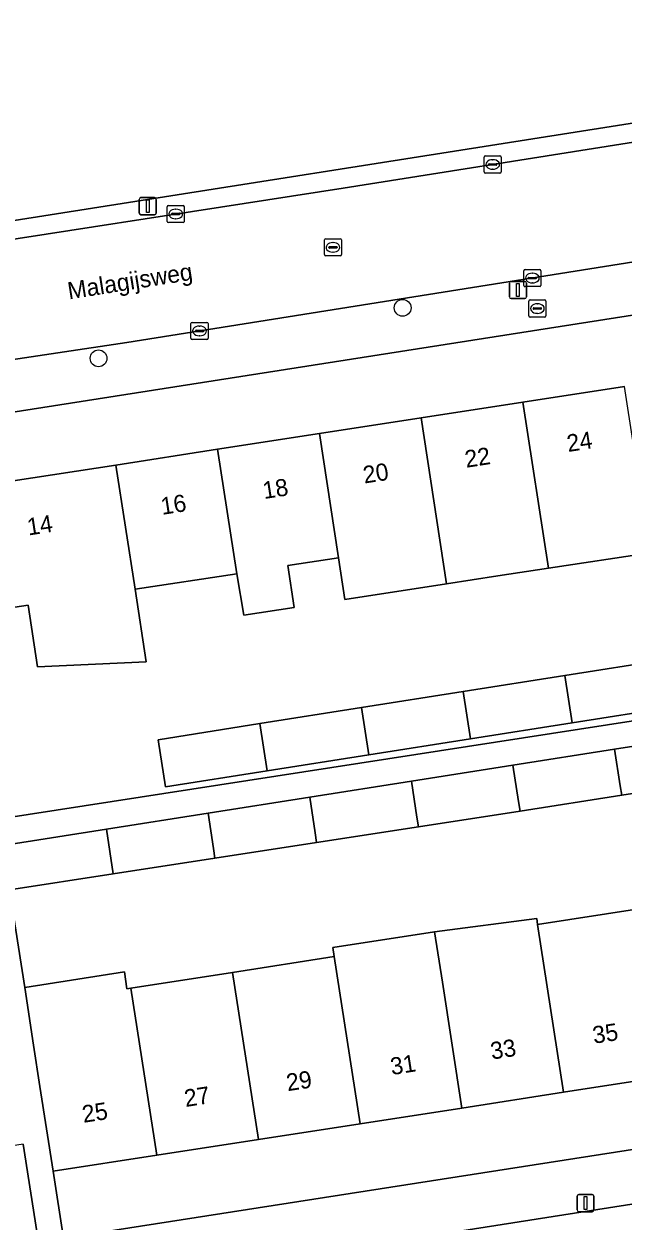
# Model space of a CAD drawing. Extents: x 160077 to 160948, y 386481 to 387498.
# Drawn here: x 160652.7 to 160687.6, y 387384.4 to 387454.2 of the extents above; entities that cross this region are included whole.
import ezdxf

# ---------------------------------------------------------------- set-up
doc = ezdxf.new("R2010")
doc.units = 0
for name, color, linetype in [('IMGEO_Boom', 7, 'Continuous'), ('IMGEO_Brandkraan', 7, 'Continuous'), ('IMGEO_Erf', 7, 'Continuous'), ('IMGEO_Groenvoorziening', 7, 'Continuous'), ('IMGEO_Kolk', 7, 'Continuous'), ('IMGEO_Lichtmast', 7, 'Continuous'), ('IMGEO_Openbare_ruimte_label', 7, 'Continuous'), ('IMGEO_Pand', 7, 'Continuous'), ('IMGEO_Pand_nummerreeks', 7, 'Continuous'), ('IMGEO_Rijbaan_lokaal_open', 7, 'Continuous'), ('IMGEO_Rioolput', 7, 'Continuous'), ('IMGEO_Voetpad_open', 7, 'Continuous')]:
    doc.layers.add(name, color=color, linetype=linetype)

msp = doc.modelspace()

# ---------------------------------------------------------------- linework, layer by layer
at = {"layer": 'IMGEO_Boom'}
for centre in [(160674.757, 387437.622), (160657.027, 387434.678)]:
    msp.add_circle(centre, 0.489, dxfattribs=at)
at = {"layer": 'IMGEO_Brandkraan'}
for p, q in [((160682.112, 387437.152), (160682.112, 387438.004)), ((160682.187, 387438.078), (160683.039, 387438.078)), ((160682.6, 387437.858), (160682.625, 387437.858)), ((160683.113, 387438.004), (160683.113, 387437.152)), ((160683.039, 387437.078), (160682.187, 387437.078)), ((160682.371, 387437.572), (160682.371, 387437.584)), ((160682.809, 387437.535), (160682.411, 387437.535)), ((160682.414, 387437.621), (160682.812, 387437.621)), ((160682.623, 387437.298), (160682.598, 387437.298)), ((160682.855, 387437.584), (160682.855, 387437.572))]:
    msp.add_line(p, q, dxfattribs=at)
for points in [[(160682.112, 387437.152), (160682.112, 387438.004)], [(160682.187, 387438.078), (160683.039, 387438.078)], [(160683.113, 387438.004), (160683.113, 387437.152)], [(160683.039, 387437.078), (160682.187, 387437.078)]]:
    msp.add_lwpolyline(points, dxfattribs=at)
for centre, radius, start, end in [((160682.189, 387438.002), 0.0765, 91.55205, 178.44795), ((160682.189, 387438.002), 0.0765, 91.55205, 178.44795), ((160683.037, 387438.002), 0.0765, 1.55205, 88.44795), ((160683.037, 387438.002), 0.0765, 1.55205, 88.44795), ((160682.189, 387437.154), 0.0765, 181.55205, 268.44795), ((160682.189, 387437.154), 0.0765, 181.55205, 268.44795), ((160682.411, 387437.581), 0.0403, 85.87752, 175.75265), ((160682.408, 387437.571), 0.0366, 178.93798, 274.71019), ((160682.812, 387437.578), 0.043, 264.86636, 352.45326), ((160682.816, 387437.583), 0.0386, 1.73085, 96.63898), ((160683.037, 387437.154), 0.0765, 271.55205, 358.44795), ((160683.037, 387437.154), 0.0765, 271.55205, 358.44795)]:
    msp.add_arc(centre, radius, start, end, dxfattribs=at)
for centre, major_axis, ratio, start_param, end_param in [((160682.599, 387437.578), (-0.387, 0.002), 0.722429, 4.712389, 7.853982), ((160682.624, 387437.578), (-0.39, 0.002), 0.717154, 1.570796, 4.712389)]:
    msp.add_ellipse(centre, major_axis=major_axis, ratio=ratio, start_param=start_param, end_param=end_param, dxfattribs=at)
at = {"layer": 'IMGEO_Erf'}
for points in [[(160719.573, 387442.107), (160647.683, 387430.856), (160648.315, 387426.818), (160651.987, 387427.385), (160652.045, 387427.536), (160658.038, 387428.462), (160663.97, 387429.379), (160669.9, 387430.295), (160675.829, 387431.212), (160681.759, 387432.128), (160687.689, 387433.045)], [(160689.187, 387423.352), (160683.254, 387422.453), (160680.31, 387421.999), (160677.324, 387421.538), (160671.395, 387420.623), (160671.018, 387423.062), (160668.062, 387422.605), (160668.439, 387420.167), (160665.499, 387419.713), (160665.092, 387422.119), (160659.153, 387421.23), (160659.797, 387417.006), (160653.46, 387416.707), (160652.922, 387420.298), (160649.404, 387419.771)], [(160651.274, 387407.859), (160718.846, 387418.294)], [(160693.463, 387410.141), (160687.533, 387409.226), (160681.603, 387408.31), (160675.674, 387407.395), (160669.744, 387406.48), (160663.814, 387405.564), (160657.885, 387404.649), (160651.839, 387403.715), (160652.719, 387398.036), (160658.534, 387398.935), (160658.685, 387397.958), (160658.914, 387397.993), (160664.843, 387398.91), (160670.773, 387399.827), (160670.69, 387400.362), (160676.62, 387401.28), (160682.576, 387402.054), (160682.625, 387401.703), (160688.531, 387402.617)], [(160630.789, 387379.651), (160653.52, 387383.193), (160652.63, 387388.906), (160649.091, 387388.36), (160648.149, 387394.459), (160651.663, 387395.001), (160651.637, 387395.169), (160648.628, 387394.708), (160647.757, 387400.4), (160646.849, 387406.332)], [(160721.198, 387396.367), (160721.368, 387401.98), (160720.558, 387401.855), (160721.064, 387398.577), (160713.758, 387397.449), (160713.794, 387397.22), (160713.901, 387396.528), (160707.855, 387395.593), (160701.926, 387394.676), (160695.996, 387393.759), (160690.068, 387392.842), (160684.138, 387391.925), (160678.208, 387391.008), (160672.279, 387390.092), (160666.349, 387389.175), (160660.42, 387388.258), (160654.376, 387387.323), (160654.984, 387383.421), (160718.477, 387393.316)]]:
    msp.add_lwpolyline(points, dxfattribs=at)
msp.add_lwpolyline([(160684.221, 387416.2), (160690.148, 387417.134), (160696.073, 387418.067), (160702.002, 387419.001), (160707.926, 387419.934), (160713.843, 387420.866), (160714.277, 387418.111), (160708.352, 387417.178), (160702.428, 387416.245), (160696.498, 387415.311), (160690.574, 387414.377), (160684.647, 387413.444), (160678.719, 387412.51), (160672.793, 387411.576), (160666.866, 387410.642), (160660.939, 387409.709), (160660.504, 387412.464), (160666.44, 387413.399), (160672.367, 387414.333), (160678.293, 387415.266)], close=True, dxfattribs=at)
at = {"layer": 'IMGEO_Groenvoorziening'}
msp.add_lwpolyline([(160611.577, 387436.343), (160621.84, 387437.953), (160717.154, 387452.936), (160718.405, 387453.029), (160719.87, 387453.017), (160721.328, 387452.873), (160722.768, 387452.6), (160724.177, 387452.2), (160725.545, 387451.675), (160728.546, 387450.005), (160730.906, 387449.044), (160729.604, 387462.857)], dxfattribs=at)
at = {"layer": 'IMGEO_Kolk'}
for p, q in [((160679.507, 387445.543), (160679.507, 387446.395)), ((160679.582, 387446.469), (160680.434, 387446.469)), ((160679.995, 387446.249), (160680.02, 387446.249)), ((160680.508, 387446.395), (160680.508, 387445.543)), ((160680.434, 387445.469), (160679.582, 387445.469)), ((160679.766, 387445.963), (160679.766, 387445.975)), ((160680.204, 387445.926), (160679.806, 387445.926)), ((160679.809, 387446.012), (160680.207, 387446.012)), ((160680.018, 387445.689), (160679.993, 387445.689)), ((160680.25, 387445.975), (160680.25, 387445.963)), ((160661.027, 387442.657), (160661.027, 387443.509)), ((160661.102, 387443.583), (160661.954, 387443.583)), ((160661.515, 387443.363), (160661.54, 387443.363)), ((160662.028, 387443.509), (160662.028, 387442.657)), ((160661.286, 387443.077), (160661.286, 387443.089)), ((160661.724, 387443.04), (160661.326, 387443.04)), ((160661.329, 387443.126), (160661.727, 387443.126)), ((160661.538, 387442.803), (160661.513, 387442.803)), ((160661.77, 387443.089), (160661.77, 387443.077)), ((160661.954, 387442.583), (160661.102, 387442.583)), ((160681.897, 387439.852), (160682.749, 387439.852)), ((160681.822, 387438.926), (160681.822, 387439.778)), ((160682.081, 387439.346), (160682.081, 387439.358)), ((160682.519, 387439.309), (160682.121, 387439.309)), ((160682.124, 387439.395), (160682.522, 387439.395)), ((160682.31, 387439.632), (160682.335, 387439.632)), ((160682.565, 387439.358), (160682.565, 387439.346)), ((160682.823, 387439.778), (160682.823, 387438.926)), ((160682.749, 387438.852), (160681.897, 387438.852)), ((160682.333, 387439.072), (160682.308, 387439.072)), ((160662.413, 387435.847), (160662.413, 387436.699)), ((160662.488, 387436.773), (160663.34, 387436.773)), ((160662.901, 387436.553), (160662.926, 387436.553)), ((160663.414, 387436.699), (160663.414, 387435.847)), ((160663.34, 387435.773), (160662.488, 387435.773)), ((160662.672, 387436.267), (160662.672, 387436.279)), ((160663.11, 387436.23), (160662.712, 387436.23)), ((160662.715, 387436.316), (160663.113, 387436.316)), ((160662.924, 387435.993), (160662.899, 387435.993)), ((160663.156, 387436.279), (160663.156, 387436.267))]:
    msp.add_line(p, q, dxfattribs=at)
for points in [[(160679.507, 387445.543), (160679.507, 387446.395)], [(160679.582, 387446.469), (160680.434, 387446.469)], [(160680.508, 387446.395), (160680.508, 387445.543)], [(160680.434, 387445.469), (160679.582, 387445.469)], [(160661.027, 387442.657), (160661.027, 387443.509)], [(160661.102, 387443.583), (160661.954, 387443.583)], [(160662.028, 387443.509), (160662.028, 387442.657)], [(160661.954, 387442.583), (160661.102, 387442.583)], [(160681.897, 387439.852), (160682.749, 387439.852)], [(160681.822, 387438.926), (160681.822, 387439.778)], [(160682.823, 387439.778), (160682.823, 387438.926)], [(160682.749, 387438.852), (160681.897, 387438.852)], [(160662.413, 387435.847), (160662.413, 387436.699)], [(160662.488, 387436.773), (160663.34, 387436.773)], [(160663.414, 387436.699), (160663.414, 387435.847)], [(160663.34, 387435.773), (160662.488, 387435.773)]]:
    msp.add_lwpolyline(points, dxfattribs=at)
for centre, radius, start, end in [((160679.584, 387446.393), 0.0765, 91.55205, 178.44795), ((160679.584, 387446.393), 0.0765, 91.55205, 178.44795), ((160680.432, 387446.393), 0.0765, 1.55205, 88.44795), ((160680.432, 387446.393), 0.0765, 1.55205, 88.44795), ((160679.584, 387445.545), 0.0765, 181.55205, 268.44795), ((160679.584, 387445.545), 0.0765, 181.55205, 268.44795), ((160679.806, 387445.972), 0.0403, 85.87752, 175.75265), ((160679.803, 387445.962), 0.0366, 178.93798, 274.71019), ((160680.207, 387445.969), 0.043, 264.86636, 352.45326), ((160680.211, 387445.974), 0.0386, 1.73085, 96.63898), ((160680.432, 387445.545), 0.0765, 271.55205, 358.44795), ((160680.432, 387445.545), 0.0765, 271.55205, 358.44795), ((160661.104, 387443.507), 0.0765, 91.55205, 178.44795), ((160661.104, 387443.507), 0.0765, 91.55205, 178.44795), ((160661.952, 387443.507), 0.0765, 1.55205, 88.44795), ((160661.952, 387443.507), 0.0765, 1.55205, 88.44795), ((160661.104, 387442.659), 0.0765, 181.55205, 268.44795), ((160661.104, 387442.659), 0.0765, 181.55205, 268.44795), ((160661.326, 387443.086), 0.0403, 85.87752, 175.75265), ((160661.323, 387443.076), 0.0366, 178.93798, 274.71019), ((160661.727, 387443.083), 0.043, 264.86636, 352.45326), ((160661.731, 387443.088), 0.0386, 1.73085, 96.63898), ((160661.952, 387442.659), 0.0765, 271.55205, 358.44795), ((160661.952, 387442.659), 0.0765, 271.55205, 358.44795), ((160681.899, 387439.776), 0.0765, 91.55205, 178.44795), ((160681.899, 387439.776), 0.0765, 91.55205, 178.44795), ((160682.747, 387439.776), 0.0765, 1.55205, 88.44795), ((160682.747, 387439.776), 0.0765, 1.55205, 88.44795), ((160682.121, 387439.355), 0.0403, 85.87752, 175.75265), ((160682.118, 387439.345), 0.0366, 178.93798, 274.71019), ((160682.522, 387439.352), 0.043, 264.86636, 352.45326), ((160682.526, 387439.357), 0.0386, 1.73085, 96.63898), ((160681.899, 387438.928), 0.0765, 181.55205, 268.44795), ((160681.899, 387438.928), 0.0765, 181.55205, 268.44795), ((160682.747, 387438.928), 0.0765, 271.55205, 358.44795), ((160682.747, 387438.928), 0.0765, 271.55205, 358.44795), ((160662.49, 387436.697), 0.0765, 91.55205, 178.44795), ((160662.49, 387436.697), 0.0765, 91.55205, 178.44795), ((160663.338, 387436.697), 0.0765, 1.55205, 88.44795), ((160663.338, 387436.697), 0.0765, 1.55205, 88.44795), ((160662.49, 387435.849), 0.0765, 181.55205, 268.44795), ((160662.49, 387435.849), 0.0765, 181.55205, 268.44795), ((160662.712, 387436.276), 0.0403, 85.87752, 175.75265), ((160662.709, 387436.266), 0.0366, 178.93798, 274.71019), ((160663.113, 387436.273), 0.043, 264.86636, 352.45326), ((160663.117, 387436.278), 0.0386, 1.73085, 96.63898), ((160663.338, 387435.849), 0.0765, 271.55205, 358.44795), ((160663.338, 387435.849), 0.0765, 271.55205, 358.44795)]:
    msp.add_arc(centre, radius, start, end, dxfattribs=at)
for centre, major_axis, ratio, start_param, end_param in [((160679.994, 387445.969), (-0.387, 0.002), 0.722429, 4.712389, 7.853982), ((160680.019, 387445.969), (-0.39, 0.002), 0.717154, 1.570796, 4.712389), ((160661.514, 387443.083), (-0.387, 0.002), 0.722429, 4.712389, 7.853982), ((160661.539, 387443.083), (-0.39, 0.002), 0.717154, 1.570796, 4.712389), ((160682.309, 387439.352), (-0.387, 0.002), 0.722429, 4.712389, 7.853982), ((160682.334, 387439.352), (-0.39, 0.002), 0.717154, 1.570796, 4.712389), ((160662.9, 387436.273), (-0.387, 0.002), 0.722429, 4.712389, 7.853982), ((160662.925, 387436.273), (-0.39, 0.002), 0.717154, 1.570796, 4.712389)]:
    msp.add_ellipse(centre, major_axis=major_axis, ratio=ratio, start_param=start_param, end_param=end_param, dxfattribs=at)
at = {"layer": 'IMGEO_Lichtmast'}
for p, q in [((160659.5, 387444.037), (160660.29, 387444.037)), ((160660.29, 387444.037), (160659.5, 387444.037)), ((160659.4, 387443.137), (160659.4, 387443.937)), ((160659.4, 387443.937), (160659.4, 387443.137)), ((160660.39, 387443.937), (160660.39, 387443.137)), ((160660.39, 387443.137), (160660.39, 387443.937)), ((160660.29, 387443.037), (160659.5, 387443.037)), ((160659.5, 387443.037), (160660.29, 387443.037)), ((160681.084, 387439.162), (160681.874, 387439.162)), ((160681.874, 387439.162), (160681.084, 387439.162)), ((160680.984, 387438.262), (160680.984, 387439.062)), ((160680.984, 387439.062), (160680.984, 387438.262)), ((160681.974, 387439.062), (160681.974, 387438.262)), ((160681.974, 387438.262), (160681.974, 387439.062)), ((160681.874, 387438.162), (160681.084, 387438.162)), ((160681.084, 387438.162), (160681.874, 387438.162)), ((160684.924, 387385.073), (160684.924, 387385.873)), ((160684.924, 387385.873), (160684.924, 387385.073)), ((160685.024, 387385.973), (160685.814, 387385.973)), ((160685.814, 387385.973), (160685.024, 387385.973)), ((160685.914, 387385.873), (160685.914, 387385.073)), ((160685.914, 387385.073), (160685.914, 387385.873)), ((160685.814, 387384.973), (160685.024, 387384.973)), ((160685.024, 387384.973), (160685.814, 387384.973))]:
    msp.add_line(p, q, dxfattribs=at)
for points in [[(160659.82, 387443.912), (160659.97, 387443.912), (160659.97, 387443.162), (160659.82, 387443.162), (160659.82, 387443.912)], [(160681.404, 387439.037), (160681.554, 387439.037), (160681.554, 387438.287), (160681.404, 387438.287), (160681.404, 387439.037)], [(160685.344, 387385.848), (160685.494, 387385.848), (160685.494, 387385.098), (160685.344, 387385.098), (160685.344, 387385.848)]]:
    msp.add_lwpolyline(points, dxfattribs=at)
for centre, start, end in [((160659.5, 387443.937), 90, 180), ((160659.5, 387443.937), 90, 180), ((160660.29, 387443.937), 0, 90), ((160660.29, 387443.937), 360, 90), ((160659.5, 387443.137), 180, 270), ((160659.5, 387443.137), 180, 270), ((160660.29, 387443.137), 270, 0), ((160660.29, 387443.137), 270, 0), ((160681.084, 387439.062), 90, 180), ((160681.084, 387439.062), 90, 180), ((160681.874, 387439.062), 0, 90), ((160681.874, 387439.062), 360, 90), ((160681.084, 387438.262), 180, 270), ((160681.084, 387438.262), 180, 270), ((160681.874, 387438.262), 270, 0), ((160681.874, 387438.262), 270, 0), ((160685.024, 387385.873), 90, 180), ((160685.024, 387385.873), 90, 180), ((160685.814, 387385.873), 0, 90), ((160685.814, 387385.873), 360, 90), ((160685.024, 387385.073), 180, 270), ((160685.024, 387385.073), 180, 270), ((160685.814, 387385.073), 270, 0), ((160685.814, 387385.073), 270, 0)]:
    msp.add_arc(centre, 0.1, start, end, dxfattribs=at)
at = {"layer": 'IMGEO_Pand'}
for points in [[(160689.187, 387423.352), (160687.689, 387433.045), (160681.759, 387432.128), (160683.254, 387422.453)], [(160680.31, 387421.999), (160683.254, 387422.453), (160681.759, 387432.128), (160675.829, 387431.212), (160677.324, 387421.538)], [(160671.395, 387420.623), (160677.324, 387421.538), (160675.829, 387431.212), (160669.9, 387430.295), (160671.018, 387423.062)], [(160669.9, 387430.295), (160663.97, 387429.379), (160665.092, 387422.119), (160665.499, 387419.713), (160668.439, 387420.167), (160668.062, 387422.605), (160671.018, 387423.062)], [(160663.97, 387429.379), (160658.038, 387428.462), (160659.153, 387421.23), (160665.092, 387422.119)], [(160658.038, 387428.462), (160652.045, 387427.536), (160651.987, 387427.385), (160648.315, 387426.818), (160649.079, 387421.877), (160649.404, 387419.771), (160652.922, 387420.298), (160653.46, 387416.707), (160659.797, 387417.006), (160659.153, 387421.23)], [(160690.574, 387414.377), (160690.148, 387417.134), (160684.221, 387416.2), (160684.647, 387413.444)], [(160684.647, 387413.444), (160684.221, 387416.2), (160678.293, 387415.266), (160678.719, 387412.51)], [(160678.719, 387412.51), (160678.293, 387415.266), (160672.367, 387414.333), (160672.793, 387411.576)], [(160672.793, 387411.576), (160672.367, 387414.333), (160666.44, 387413.399), (160666.866, 387410.642)], [(160660.504, 387412.464), (160660.939, 387409.709), (160666.866, 387410.642), (160666.44, 387413.399)], [(160693.046, 387412.834), (160687.119, 387411.903), (160687.447, 387409.784), (160687.533, 387409.226), (160693.463, 387410.141), (160693.376, 387410.701)], [(160687.119, 387411.903), (160681.192, 387410.971), (160681.517, 387408.868), (160681.603, 387408.31), (160687.533, 387409.226), (160687.447, 387409.784)], [(160681.192, 387410.971), (160675.265, 387410.04), (160675.588, 387407.952), (160675.674, 387407.395), (160681.603, 387408.31), (160681.517, 387408.868)], [(160675.265, 387410.04), (160669.338, 387409.109), (160669.658, 387407.036), (160669.744, 387406.48), (160675.674, 387407.395), (160675.588, 387407.952)], [(160669.338, 387409.109), (160663.41, 387408.177), (160663.728, 387406.12), (160663.814, 387405.564), (160669.744, 387406.48), (160669.658, 387407.036)], [(160663.41, 387408.177), (160657.483, 387407.246), (160657.885, 387404.649), (160663.814, 387405.564), (160663.728, 387406.12)], [(160657.483, 387407.246), (160651.44, 387406.297), (160651.839, 387403.715), (160657.885, 387404.649)], [(160684.138, 387391.925), (160690.068, 387392.842), (160688.531, 387402.617), (160682.625, 387401.703)], [(160682.625, 387401.703), (160682.576, 387402.054), (160676.62, 387401.28), (160677.075, 387398.336), (160678.208, 387391.008), (160684.138, 387391.925)], [(160677.075, 387398.336), (160676.62, 387401.28), (160670.69, 387400.362), (160670.773, 387399.827), (160672.279, 387390.092), (160678.208, 387391.008)], [(160666.349, 387389.175), (160672.279, 387390.092), (160670.773, 387399.827), (160664.843, 387398.91)], [(160658.914, 387397.993), (160658.685, 387397.958), (160658.534, 387398.935), (160652.719, 387398.036), (160653.24, 387394.668), (160653.612, 387392.265), (160654.376, 387387.323), (160660.42, 387388.258)], [(160660.42, 387388.258), (160666.349, 387389.175), (160664.843, 387398.91), (160658.914, 387397.993)]]:
    msp.add_lwpolyline(points, close=True, dxfattribs=at)
at = {"layer": 'IMGEO_Rijbaan_lokaal_open'}
for points in [[(160717.414, 387451.796), (160703.675, 387449.708), (160671.288, 387444.59), (160645.163, 387440.553), (160621.996, 387436.964), (160621.049, 387436.807)], [(160612.403, 387428.493), (160623.505, 387430.178), (160635.846, 387432.163), (160641.509, 387433.016), (160650.227, 387434.329), (160658.672, 387435.601), (160678.839, 387438.8), (160701.437, 387442.388), (160716.483, 387444.669)], [(160727.581, 387389.487), (160728.702, 387391.894), (160720.046, 387390.552), (160694.326, 387386.383), (160654.658, 387380.163), (160651.009, 387379.591), (160649.574, 387379.366), (160631.526, 387376.578), (160631.516, 387376.542), (160620.404, 387374.86)]]:
    msp.add_lwpolyline(points, dxfattribs=at)
at = {"layer": 'IMGEO_Rioolput'}
for p, q in [((160670.195, 387440.718), (160670.195, 387441.57)), ((160670.27, 387441.644), (160671.122, 387441.644)), ((160670.683, 387441.424), (160670.708, 387441.424)), ((160671.196, 387441.57), (160671.196, 387440.718)), ((160671.122, 387440.644), (160670.27, 387440.644)), ((160670.454, 387441.138), (160670.454, 387441.15)), ((160670.892, 387441.101), (160670.494, 387441.101)), ((160670.497, 387441.187), (160670.895, 387441.187)), ((160670.706, 387440.864), (160670.681, 387440.864)), ((160670.938, 387441.15), (160670.938, 387441.138))]:
    msp.add_line(p, q, dxfattribs=at)
for points in [[(160670.195, 387440.718), (160670.195, 387441.57)], [(160670.27, 387441.644), (160671.122, 387441.644)], [(160671.196, 387441.57), (160671.196, 387440.718)], [(160671.122, 387440.644), (160670.27, 387440.644)]]:
    msp.add_lwpolyline(points, dxfattribs=at)
for centre, radius, start, end in [((160670.272, 387441.568), 0.0765, 91.55205, 178.44795), ((160670.272, 387441.568), 0.0765, 91.55205, 178.44795), ((160671.12, 387441.568), 0.0765, 1.55205, 88.44795), ((160671.12, 387441.568), 0.0765, 1.55205, 88.44795), ((160670.272, 387440.72), 0.0765, 181.55205, 268.44795), ((160670.272, 387440.72), 0.0765, 181.55205, 268.44795), ((160670.494, 387441.147), 0.0403, 85.87752, 175.75265), ((160670.491, 387441.137), 0.0366, 178.93798, 274.71019), ((160670.895, 387441.144), 0.043, 264.86636, 352.45326), ((160670.899, 387441.149), 0.0386, 1.73085, 96.63898), ((160671.12, 387440.72), 0.0765, 271.55205, 358.44795), ((160671.12, 387440.72), 0.0765, 271.55205, 358.44795)]:
    msp.add_arc(centre, radius, start, end, dxfattribs=at)
for centre, major_axis, ratio, start_param, end_param in [((160670.682, 387441.144), (-0.387, 0.002), 0.722429, 4.712389, 7.853982), ((160670.707, 387441.144), (-0.39, 0.002), 0.717154, 1.570796, 4.712389)]:
    msp.add_ellipse(centre, major_axis=major_axis, ratio=ratio, start_param=start_param, end_param=end_param, dxfattribs=at)
at = {"layer": 'IMGEO_Voetpad_open'}
for points in [[(160782.008, 387446.032), (160753.058, 387447.101), (160738.677, 387447.463), (160736.053, 387447.712), (160733.466, 387448.214), (160730.906, 387449.044), (160728.546, 387450.005), (160725.545, 387451.675), (160724.177, 387452.2), (160722.768, 387452.6), (160721.328, 387452.873), (160719.87, 387453.017), (160718.405, 387453.029), (160717.154, 387452.936), (160621.84, 387437.953), (160621.996, 387436.964), (160645.163, 387440.553), (160671.288, 387444.59), (160703.675, 387449.708), (160717.414, 387451.796)], [(160720.187, 387445.23), (160720.185, 387444.724), (160716.557, 387444.175), (160716.483, 387444.669), (160701.437, 387442.388), (160678.839, 387438.8), (160658.672, 387435.601), (160650.227, 387434.329), (160650.3, 387433.835), (160641.582, 387432.522), (160641.509, 387433.016), (160635.846, 387432.163), (160623.505, 387430.178)], [(160618.76, 387426.437), (160623.882, 387427.131), (160646.078, 387430.605), (160647.683, 387430.856), (160719.573, 387442.107)], [(160651.44, 387406.297), (160657.483, 387407.246), (160663.41, 387408.177), (160669.338, 387409.109), (160675.265, 387410.04), (160681.192, 387410.971), (160687.119, 387411.903), (160693.046, 387412.834), (160698.974, 387413.765), (160704.901, 387414.697), (160713.195, 387416), (160719.061, 387416.905), (160721.986, 387417.356), (160722.044, 387418.788), (160718.846, 387418.294), (160651.274, 387407.859)], [(160654.984, 387383.421), (160654.376, 387387.323), (160653.612, 387392.265), (160653.24, 387394.668), (160652.719, 387398.036), (160651.839, 387403.715)], [(160724.173, 387394.131), (160718.477, 387393.316), (160654.984, 387383.421), (160653.52, 387383.193), (160630.789, 387379.651), (160630.789, 387379.648), (160625.952, 387378.87)], [(160652.63, 387388.906), (160653.52, 387383.193)], [(160631.526, 387376.578), (160649.574, 387379.366), (160651.009, 387379.591), (160650.933, 387380.085), (160654.582, 387380.657), (160654.658, 387380.163), (160694.326, 387386.383)]]:
    msp.add_lwpolyline(points, dxfattribs=at)

# ---------------------------------------------------------------- texts
at = {"layer": 'IMGEO_Openbare_ruimte_label'}
msp.add_text('Malagijsweg', height=1, rotation=9.0292, dxfattribs=at).set_placement((160655.302, 387438.104))
at = {"layer": 'IMGEO_Pand_nummerreeks'}
for s, rotation, p in [('24', 8.78522, (160684.409, 387429.219)), ('22', 8.78522, (160678.464, 387428.3)), ('20', 8.78522, (160672.528, 387427.383)), ('18', 8.78522, (160666.676, 387426.479)), ('16', 8.78522, (160660.732, 387425.559)), ('14', 8.78344, (160652.94, 387424.355)), ('35', 8.79064, (160685.913, 387394.75)), ('33', 8.78917, (160679.96, 387393.829)), ('31', 8.78917, (160674.12, 387392.927)), ('29', 8.79064, (160668.055, 387391.988)), ('27', 8.79064, (160662.103, 387391.068)), ('25', 8.79064, (160656.15, 387390.147))]:
    msp.add_text(s, height=1, rotation=rotation, dxfattribs=at).set_placement(p)

doc.saveas('drawing.dxf')
